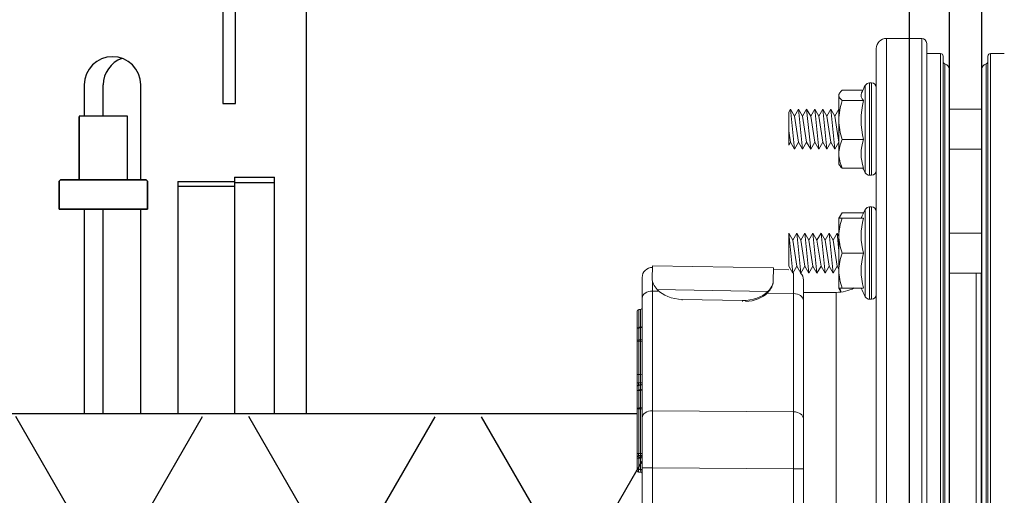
# Model space of a CAD drawing. Extents: x -169 to 2224, y 0 to 2796.
# Tile 440 of 530: x 1891.2 to 1897.3, y 929.26 to 932.2. Entities that reach past the tile are written whole.
import ezdxf

# ---------------------------------------------------------------- set-up
doc = ezdxf.new("R2010")
doc.units = 0
doc.header["$MEASUREMENT"] = 0
doc.header["$PDSIZE"] = 1
doc.layers.get('0').update_dxf_attribs({"color": 255, "linetype": 'CONTINUOUS'})
doc.layers.get('DEFPOINTS').update_dxf_attribs({"linetype": 'CONTINUOUS'})
for name, color, linetype in [('DIM', 3, 'CONTINUOUS'), ('FRP-2-HATCH', 1, 'CONTINUOUS'), ('FRP-CLAMSHELL-FITTING', 2, 'CONTINUOUS'), ('FRP-SUMP', 2, 'CONTINUOUS'), ('GALV-2-PIPE', 3, 'CONTINUOUS'), ('PEAGRAVEL-HATCH', 3, 'CONTINUOUS'), ('PROBE', 2, 'CONTINUOUS')]:
    doc.layers.add(name, color=color, linetype=linetype)
doc.styles.add('SIMPLEX', font='simplex')
doc.dimstyles.new('DIM64', dxfattribs={"dimscale": 64, "dimtxt": 0.09375, "dimasz": 0.09375, "dimexe": 0.0625, "dimexo": 0.0625, "dimgap": 0.046875, "dimtad": 1, "dimdec": 4, "dimzin": 3, "dimdsep": 46, "dimlunit": 4, "dimtxsty": 'SIMPLEX', "dimcen": 0, "dimclrd": 256, "dimclre": 256, "dimclrt": 256, "dimadec": 0, "dimazin": 0, "dimtfac": 1, "dimtdec": 4, "dimtmove": 0, "dimatfit": 3, "dimfxl": 1, "dimfrac": 2, "dimtolj": 1, "dimtzin": 0, "dimarcsym": 0})

# ---------------------------------------------------------------- blocks, each defined once
blk = doc.blocks.new('*D48')
at = {"layer": 'DEFPOINTS', "color": 0, "transparency": 16777216}
for p in [(2031.7725, 978.296), (1368.5472, 978.0147), (2031.7725, 700.5233)]:
    blk.add_point(p, dxfattribs=at)
at = {"layer": 'DIM', "lineweight": -2, "transparency": 16777216}
for p, q in [((2031.7725, 974.296), (2031.7725, 696.5233)), ((1368.5472, 974.0147), (1368.5472, 696.5233)), ((1374.5472, 700.5233), (2025.7725, 700.5233))]:
    blk.add_line(p, q, dxfattribs=at)
at = {"layer": 'DIM', "transparency": 16777216}
for points in [[(1374.5472, 701.5233), (1374.5472, 699.5233), (1368.5472, 700.5233)], [(2025.7725, 701.5233), (2025.7725, 699.5233), (2031.7725, 700.5233)]]:
    blk.add_solid(points, dxfattribs=at)
at = {"layer": 'DIM', "transparency": 16777216, "insert": (1700.1599, 708.0947), "char_height": 6, "attachment_point": 5, "style": 'SIMPLEX'}
blk.add_mtext('\\A1;55\'-3 1/4" (F.V. TANK SLAB)', dxfattribs=at)
blk = doc.blocks.new('A$C18AC51C3')
at = {"linetype": 'Continuous', "lineweight": 18}
for p, q in [((-0.421, -5.551), (-0.421, 0.824)), ((-0.2022, 0.824), (-0.421, 0.824)), ((-0.2022, -2.3635), (-0.2022, 0.824)), ((-0.4835, 0.7615), (-0.4835, -2.3635)), ((-0.171, 0.7927), (-0.171, -5.5198)), ((-0.0851, 0.7302), (-0.171, 0.7302)), ((-0.0851, -2.3635), (-0.0851, 0.7302)), ((-0.0695, -5.4416), (-0.0695, 0.7146)), ((0.2086, -2.3635), (0.2086, 0.7146)), ((0.2243, 0.7302), (0.2243, -5.4573)), ((0.3101, 0.7302), (0.2243, 0.7302)), ((-0.0583, -5.3931), (-0.0583, 0.6661)), ((-0.0304, -5.3557), (-0.0304, 0.6287)), ((0.1696, 0.6287), (0.1696, -5.3557)), ((0.1975, -2.3635), (0.1975, 0.6661)), ((-0.5669, 0.503), (-0.6961, 0.503)), ((-0.552, 0.2615), (-0.552, 0.5327)), ((-0.5264, 0.548), (-0.5264, -0.025)), ((-0.5125, 0.548), (-0.5264, 0.548)), ((-0.5125, 0.548), (-0.5125, 0.2615)), ((-0.711, 0.4856), (-0.7155, 0.478)), ((-0.7155, 0.4706), (-0.7155, 0.478)), ((-0.7155, 0.4706), (-0.7155, 0.3175)), ((-0.5628, 0.4383), (-0.6961, 0.4383)), ((-1.0265, 0.3662), (-1.0155, 0.3852)), ((-1.0155, 0.3852), (-0.9905, 0.3419)), ((-1.0155, 0.3852), (-0.9905, 0.1377)), ((-0.9905, 0.3419), (-0.9655, 0.3852)), ((-0.9655, 0.3852), (-0.9405, 0.3419)), ((-0.9655, 0.3852), (-0.9405, 0.1377)), ((-0.9405, 0.3419), (-0.9155, 0.3852)), ((-0.9155, 0.3852), (-0.8905, 0.3419)), ((-0.9155, 0.3852), (-0.8905, 0.1377)), ((-0.8905, 0.3419), (-0.8655, 0.3852)), ((-0.8655, 0.3852), (-0.8405, 0.3419)), ((-0.8655, 0.3852), (-0.8405, 0.1377)), ((-0.8405, 0.3419), (-0.8155, 0.3852)), ((-0.8155, 0.3852), (-0.7905, 0.3419)), ((-0.8155, 0.3852), (-0.7905, 0.1377)), ((-0.7905, 0.3419), (-0.7655, 0.3852)), ((-0.7655, 0.3852), (-0.7405, 0.3419)), ((-0.7655, 0.3852), (-0.7405, 0.1377)), ((-0.7405, 0.3419), (-0.7155, 0.3852)), ((-0.7155, 0.3852), (-0.7155, 0.3852)), ((-0.7155, 0.3852), (-0.7155, 0.3851)), ((0.1696, 0.3852), (-0.0304, 0.3852)), ((-1.0265, 0.3662), (-1.0265, 0.162)), ((-1.0265, 0.3662), (-1.0265, 0.162)), ((-0.9905, 0.3419), (-0.9655, 0.181)), ((-0.9405, 0.3419), (-0.9155, 0.181)), ((-0.8905, 0.3419), (-0.8655, 0.181)), ((-0.8405, 0.3419), (-0.8155, 0.181)), ((-0.7905, 0.3419), (-0.7655, 0.181)), ((-0.7405, 0.3419), (-0.7155, 0.181)), ((-0.7155, 0.3175), (-0.7155, 0.1084)), ((-1.0265, 0.2518), (-1.0155, 0.181)), ((-0.552, -0.0097), (-0.552, 0.2615)), ((-0.5125, 0.2615), (-0.5125, -0.025)), ((-0.5628, 0.1968), (-0.6961, 0.1968)), ((-1.0265, 0.162), (-1.0155, 0.181)), ((-1.0155, 0.181), (-0.9905, 0.1377)), ((-0.9905, 0.1377), (-0.9655, 0.181)), ((-0.9655, 0.181), (-0.9405, 0.1377)), ((-0.9405, 0.1377), (-0.9155, 0.181)), ((-0.9155, 0.181), (-0.8905, 0.1377)), ((-0.8905, 0.1377), (-0.8655, 0.181)), ((-0.8655, 0.181), (-0.8405, 0.1377)), ((-0.8405, 0.1377), (-0.8155, 0.181)), ((-0.8155, 0.181), (-0.7905, 0.1377)), ((-0.7905, 0.1377), (-0.7655, 0.181)), ((-0.7655, 0.181), (-0.7405, 0.1377)), ((-0.7405, 0.1377), (-0.7155, 0.181)), ((-0.7155, 0.181), (-0.7155, 0.181)), ((-0.0304, 0.1377), (0.1696, 0.1377)), ((-0.7155, 0.1084), (-0.7155, 0.045)), ((-0.7155, 0.045), (-0.711, 0.0373)), ((-0.5628, 0.02), (-0.6961, 0.02)), ((-0.5264, -0.025), (-0.5125, -0.025)), ((-0.552, -0.5074), (-0.552, -0.2361)), ((-0.5264, -0.2209), (-0.5264, -0.7939)), ((-0.5125, -0.2209), (-0.5264, -0.2209)), ((-0.5125, -0.2209), (-0.5125, -0.5074)), ((-0.6961, -0.2574), (-0.7155, -0.2909)), ((-0.7155, -0.2909), (-0.7155, -0.3991)), ((-0.5628, -0.2574), (-0.6961, -0.2574)), ((-0.5628, -0.2909), (-0.6961, -0.2909)), ((-1.0265, -0.3836), (-1.0265, -0.5878)), ((-1.0265, -0.3836), (-1.0015, -0.6311)), ((-1.0265, -0.3836), (-1.0015, -0.4269)), ((-1.0265, -0.3836), (-1.0265, -0.5878)), ((-1.0015, -0.4269), (-0.9765, -0.3836)), ((-1.0015, -0.4269), (-0.9765, -0.5878)), ((-0.9765, -0.3836), (-0.9515, -0.6311)), ((-0.9765, -0.3836), (-0.9515, -0.4269)), ((-0.9515, -0.4269), (-0.9265, -0.3836)), ((-0.9515, -0.4269), (-0.9265, -0.5878)), ((-0.9265, -0.3836), (-0.9015, -0.6311)), ((-0.9265, -0.3836), (-0.9015, -0.4269)), ((-0.9015, -0.4269), (-0.8765, -0.3836)), ((-0.9015, -0.4269), (-0.8765, -0.5878)), ((-0.8765, -0.3836), (-0.8515, -0.6311)), ((-0.8765, -0.3836), (-0.8515, -0.4269)), ((-0.8515, -0.4269), (-0.8265, -0.3836)), ((-0.8515, -0.4269), (-0.8265, -0.5878)), ((-0.8265, -0.3836), (-0.8015, -0.4269)), ((-0.8265, -0.3836), (-0.8015, -0.6311)), ((-0.8015, -0.4269), (-0.7765, -0.3836)), ((-0.8015, -0.4269), (-0.7765, -0.5878)), ((-0.7765, -0.3836), (-0.7515, -0.4269)), ((-0.7765, -0.3836), (-0.7515, -0.6311)), ((-0.7515, -0.4269), (-0.7265, -0.3836)), ((-0.7515, -0.4269), (-0.7265, -0.5878)), ((-0.7265, -0.3836), (-0.7155, -0.4027)), ((-0.7265, -0.3836), (-0.7155, -0.4926)), ((-0.7155, -0.3991), (-0.7155, -0.6156)), ((0.1696, -0.3836), (-0.0304, -0.3836)), ((-0.5628, -0.5074), (-0.6961, -0.5074)), ((-0.552, -0.7786), (-0.552, -0.5074)), ((-0.5125, -0.5074), (-0.5125, -0.7939)), ((-1.8731, -0.6665), (-1.8717, -0.5864)), ((-1.8717, -0.5864), (-1.1218, -0.5995)), ((-1.1232, -0.6796), (-1.1218, -0.5995)), ((-1.122, -0.6095), (-1.0265, -0.6112)), ((-1.0265, -0.5878), (-1.0015, -0.6311)), ((-1.0015, -0.6311), (-0.9765, -0.5878)), ((-0.9765, -0.5878), (-0.9515, -0.6311)), ((-0.9515, -0.6311), (-0.9265, -0.5878)), ((-0.9265, -0.5878), (-0.9015, -0.6311)), ((-0.9015, -0.6311), (-0.8765, -0.5878)), ((-0.8765, -0.5878), (-0.8515, -0.6311)), ((-0.8515, -0.6311), (-0.8265, -0.5878)), ((-0.8265, -0.5878), (-0.8015, -0.6311)), ((-0.8015, -0.6311), (-0.7765, -0.5878)), ((-0.7765, -0.5878), (-0.7515, -0.6311)), ((-0.7515, -0.6311), (-0.7265, -0.5878)), ((-0.7265, -0.5878), (-0.7155, -0.6069)), ((-1.9355, -0.787), (-1.9355, -0.6589)), ((-1.8732, -0.6726), (-1.8731, -0.6665)), ((-0.7155, -0.6156), (-0.7155, -0.7239)), ((-0.0304, -0.6311), (0.1696, -0.6311)), ((0.1364, -0.6311), (0.1364, -2.2397)), ((0.1676, -2.2399), (0.1676, -0.6312)), ((-1.1232, -0.6796), (-1.1233, -0.6868)), ((-0.9355, -0.6742), (-0.9355, -0.8023)), ((-0.7155, -0.7239), (-0.701, -0.7489)), ((-0.5628, -0.7239), (-0.6961, -0.7239)), ((-1.9355, -1.5293), (-1.9355, -0.787)), ((-1.8719, -0.7428), (-1.8719, -1.4851)), ((-1.8374, -0.7434), (-1.8719, -0.7428)), ((-1.8421, -0.7334), (-1.1566, -0.7454)), ((-0.9969, -0.7581), (-1.1596, -0.7553)), ((-0.9969, -1.4915), (-0.9969, -0.7581)), ((-0.7335, -0.751), (-0.9355, -0.751)), ((-0.7335, -0.751), (-0.7335, -2.2397)), ((-1.6878, -0.7944), (-1.6879, -0.8001)), ((-1.6878, -0.7944), (-1.3129, -0.801)), ((-1.313, -0.808), (-1.3129, -0.801)), ((-0.9355, -0.8023), (-0.9355, -1.5357)), ((-0.5264, -0.7939), (-0.5125, -0.7939)), ((-1.9571, -0.972), (-1.9576, -0.9684)), ((-1.9446, -0.9673), (-1.9451, -0.971)), ((-1.8719, -1.4851), (-0.9969, -1.4915)), ((-1.9355, -1.8386), (-1.9355, -1.5293)), ((-0.9355, -1.5357), (-0.9355, -1.845)), ((-1.9667, -1.6707), (-1.9667, -1.6707)), ((-1.9571, -1.7636), (-1.9571, -1.7652)), ((-1.9667, -1.7752), (-1.9667, -1.7736)), ((-1.9355, -1.8386), (-1.8719, -1.8386)), ((-1.9355, -2.8884), (-1.9355, -1.8386)), ((-1.8719, -1.8386), (-1.8719, -2.8884)), ((-0.9969, -1.845), (-1.8719, -1.8386)), ((-0.9969, -2.2398), (-0.9969, -1.845)), ((-0.9355, -1.845), (-0.9969, -1.845)), ((-0.9355, -1.845), (-0.9355, -2.2398))]:
    blk.add_line(p, q, dxfattribs=at)
for centre, radius, start, end in [((-0.421, 0.7615), 0.0625, 90, 180), ((-0.2022, 0.7927), 0.0312, 0, 90), ((-0.0851, 0.7146), 0.0156, 0, 90), ((0.2243, 0.7146), 0.0156, 90, 180), ((-0.0695, 0.6287), 0.0391, 0, 73.39845), ((0.2086, 0.6287), 0.0391, 106.60155, 180), ((-0.0472, 0.2615), 0.573, 151.74831, 156.97302), ((-0.5264, 0.519), 0.029, 90, 151.74831), ((-0.5125, 0.519), 0.029, 0, 90), ((-0.0472, 0.2615), 0.573, 204.92433, 208.25169), ((-0.5125, 0.004), 0.029, 270, 0), ((-0.5264, 0.004), 0.029, 208.25169, 270), ((-0.0472, -0.5074), 0.573, 151.74831, 157.8003), ((-0.5264, -0.2499), 0.029, 90, 151.74831), ((-0.5125, -0.2499), 0.029, 0, 90), ((-1.873, -0.6589), 0.0625, 89, 180), ((-0.998, -0.6742), 0.0625, 0, 43.56404), ((-0.0472, -0.5074), 0.573, 202.1997, 208.25169), ((-0.5264, -0.7649), 0.029, 208.25169, 270), ((-0.5125, -0.7649), 0.029, 270, 0), ((-1.9567, -0.9783), 0.01, 94.93824, 180), ((-1.9567, -1.8563), 0.01, 180, 267.49744)]:
    blk.add_arc(centre, radius, start, end, dxfattribs=at)
at = {"linetype": 'Continuous', "lineweight": 18, "extrusion": (0, 0, -1)}
for centre, radius, start, end in [((0.0538, 0.6811), 0.0156, 286.60155, 0), ((-0.193, 0.6811), 0.0156, 180, 253.39845), ((0.7335, -0.501), 0.25, 243.04646, 270)]:
    blk.add_arc(centre, radius, start, end, dxfattribs=at)
at = {"linetype": 'Continuous', "lineweight": 18, "extrusion": (-6.12303e-17, 2.64055e-05, -1)}
blk.add_arc((1.9567, -1.7736, -0.0001), 0.01, 0.00115, 87.99023, dxfattribs=at)
at = {"linetype": 'Continuous', "lineweight": 18, "extrusion": (6.12303e-17, -2.92665e-05, 1)}
blk.add_arc((-1.9455, -1.7532, 0.0001), 0.01, 272.01259, 0, dxfattribs=at)
at = {"linetype": 'Continuous', "lineweight": 18}
for centre, major_axis, ratio, start_param, end_param in [((-0.0472, 0.3175), (-0.5305, 0), 0.965926, 6.04534, 6.52103), ((-0.0472, 0.4706), (-0.5305, 0), 0.258819, 6.173619, 6.52103), ((-0.0472, 0.1084), (0.5305, 0), 0.707107, 2.903748, 3.379438), ((-0.0472, -0.3991), (-0.5305, 0), 0.866025, 6.04534, 6.52103), ((-0.0472, -0.6156), (0.5305, 0), 0.866025, 2.903748, 3.379438), ((-0.998, -1.1118), (-0.0011, -0.5001), 0.000903, 2.356307, 2.861994), ((-1.873, -1.0965), (-0.0011, -0.5001), 0.000903, 2.356307, 2.531961), ((-1.873, -0.787), (0.0625, 0), 0.707107, 1.553343, 3.141593), ((-1.6855, -0.6619), (-0.1875, 0.0033), 0.707107, 0.594693, 1.570796), ((-1.3105, -0.6684), (-0.1875, 0.0033), 0.707107, 1.570796, 2.546899), ((-1.3107, -0.6755), (0.1875, -0.0033), 0.707107, 4.809815, 5.688492), ((-0.998, -0.8023), (-0.0625, 0), 0.707107, 3.141593, 4.694936), ((-1.9455, -0.847), (0.01, 0), 1, 4.747465, 6.283129), ((-1.9567, -0.8674), (-0.01, 0), 1, 4.747426, 6.282925), ((-1.9567, -0.9783), (-0.01, 0), 0.632763, 4.747296, 6.283185), ((-1.9455, -0.9647), (0.01, 0), 0.632763, 4.747296, 6.283185), ((-1.9455, -0.9573), (0.01, 0), 1, 4.798511, 6.283115), ((-1.9567, -1.0517), (-0.01, 0), 0.632763, 4.747296, 6.283185), ((-1.9567, -1.0517), (-0.01, 0), 0.177202, 0, 1.53589), ((-1.9567, -1.0517), (0.0001, -0.01), 0.037191, 4.027374, 4.890072), ((-1.9455, -1.039), (0.01, 0), 0.632763, 4.747296, 6.283185), ((-1.9455, -1.0551), (0.01, 0), 0.177202, 0, 1.53589), ((-1.9567, -1.259), (-0.01, 0), 0.177202, 0, 1.53589), ((-1.9567, -1.2593), (-0.01, 0), 0.16301, 0, 1.53589), ((-1.9455, -1.2627), (-0.00006, -0.01), 0.034392, 1.73465, 1.749037), ((-1.9455, -1.2627), (0.01, 0), 0.177202, 0, 1.53589), ((-1.9455, -1.2627), (0.01, 0), 0.163016, 0, 1.53589), ((-1.9567, -1.3093), (-0.01, 0), 0.276972, 0, 1.535889), ((-1.9567, -1.3348), (-0.01, 0), 0.999329, 4.7473, 6.283185), ((-1.9567, -1.3372), (0.01, 0), 0.994441, 1.605703, 3.141593), ((-1.9567, -1.3372), (0.01, 0), 0.992859, 1.605703, 3.141593), ((-1.9567, -1.3372), (0.00035, -0.00999), 0.003919, 3.247024, 3.261102), ((-1.9455, -1.3144), (0.00033, -0.00999), 0.045796, 0.036753, 1.848572), ((-1.9455, -1.3144), (0.01, 0), 0.275698, 0, 1.535889), ((-1.9455, -1.3144), (0.01, 0), 0.999325, 4.747301, 6.283185), ((-1.9455, -1.3169), (0.01, 0), 0.994431, 4.747296, 6.283185), ((-1.9455, -1.3169), (-0.01, 0), 0.992859, 1.605703, 3.141593), ((-1.9567, -1.3657), (0.01, 0), 0.992859, 1.605703, 3.141593), ((-1.9567, -1.3657), (0.01, 0), 0.632763, 1.605703, 3.141593), ((-1.9567, -1.3657), (0.00033, -0.00999), 0.018124, 3.261121, 4.026728), ((-1.9455, -1.3455), (-0.01, 0), 0.992859, 1.605703, 3.141593), ((-1.9455, -1.3527), (-0.01, 0), 0.632763, 1.605703, 3.141593), ((-1.9455, -1.4602), (-0.01, 0), 0.632763, 1.605703, 3.141593), ((-1.9567, -1.473), (0.01, 0), 0.632763, 1.605703, 3.141593), ((-1.9567, -1.473), (0.01, 0), 0.07891, 3.141593, 4.677482), ((-1.9567, -1.473), (0.00011, -0.01), 0.035894, 4.027316, 4.790935), ((-1.9455, -1.4744), (-0.01, 0), 0.07891, 3.141593, 4.677482), ((-1.873, -1.5293), (0.0625, 0), 0.707107, 1.553343, 3.141593), ((-1.873, -1.8387), (-0.0005, -0.5), 0.002181, 1.570909, 2.356181), ((-0.998, -1.5357), (-0.0625, 0), 0.707107, 3.141593, 4.694936), ((-0.998, -1.845), (-0.0005, -0.5), 0.002181, 1.570909, 2.356181), ((-1.9567, -1.7472), (0.01, 0), 0.326854, 3.141593, 4.677478), ((-1.9455, -1.7533), (-0.01, 0), 0.324564, 3.141593, 4.677478), ((-1.9455, -1.7533), (0.00036, -0.00999), 0.04909, 0.00063, 1.899602), ((-1.9455, -1.765), (-0.01, 0), 0.998839, 1.605703, 3.141593), ((-1.9567, -1.7853), (0.01, 0), 0.998839, 1.605703, 3.141593), ((-1.9567, -1.7853), (0.01, 0), 0.632763, 1.605703, 3.141593), ((-1.9567, -1.7853), (0.00034, -0.00999), 0.017194, 3.189753, 4.026708), ((-1.9455, -1.7723), (-0.01, 0), 0.632763, 1.605703, 3.141593), ((-1.9567, -1.8563), (0.01, 0), 0.632763, 1.605703, 3.141593), ((-1.9567, -1.8563), (-0.00044, -0.00999), 0.080473, 4.030513, 6.283646), ((-1.9455, -1.8442), (-0.01, 0), 0.632763, 1.605703, 3.141593), ((-1.9455, -1.8769), (-0.01, 0), 1, 3.142667, 4.6687)]:
    blk.add_ellipse(centre, major_axis=major_axis, ratio=ratio, start_param=start_param, end_param=end_param, dxfattribs=at)
for points, degree in [([(-0.6961, 0.503), (-0.7079, 0.4924), (-0.7155, 0.4816), (-0.7155, 0.4706)], 3), ([(-0.7155, 0.4706), (-0.7155, 0.4596), (-0.7079, 0.4488), (-0.6961, 0.4383)], 3), ([(-0.6961, 0.4383), (-0.7079, 0.3987), (-0.7155, 0.3587), (-0.7155, 0.3175)], 3), ([(-0.7155, 0.3175), (-0.7155, 0.2765), (-0.7079, 0.2362), (-0.6961, 0.1968)], 3), ([(-0.6961, 0.1968), (-0.7078, 0.1682), (-0.7155, 0.1383), (-0.7155, 0.1084)], 3), ([(-0.7155, 0.1084), (-0.7155, 0.0785), (-0.7079, 0.0488), (-0.6961, 0.02)], 3), ([(-0.6961, 0.02), (-0.7025, 0.0257), (-0.7077, 0.0315), (-0.711, 0.0374)], 3), ([(-0.6961, -0.2909), (-0.7079, -0.3263), (-0.7155, -0.3622), (-0.7155, -0.3991)], 3), ([(-0.7155, -0.2909), (-0.7155, -0.2909), (-0.7078, -0.2909), (-0.6961, -0.2909)], 3), ([(-0.6961, -0.2574), (-0.7025, -0.2684), (-0.7077, -0.2796), (-0.711, -0.2909)], 3), ([(-0.7155, -0.3991), (-0.7155, -0.4359), (-0.7079, -0.472), (-0.6961, -0.5074)], 3), ([(-0.6961, -0.5074), (-0.7079, -0.5428), (-0.7155, -0.5787), (-0.7155, -0.6156)], 3), ([(-1.8731, -0.6665), (-1.8735, -0.6869), (-1.8628, -0.7109), (-1.8421, -0.7334)], 3), ([(-0.7155, -0.6156), (-0.7155, -0.6524), (-0.7079, -0.6885), (-0.6961, -0.7239)], 3), ([(-1.1233, -0.6868), (-1.1237, -0.7071), (-1.1351, -0.7307), (-1.1567, -0.7524)], 3), ([(-1.1566, -0.7454), (-1.135, -0.7236), (-1.1236, -0.7), (-1.1232, -0.6796)], 3), ([(-0.6961, -0.7239), (-0.7078, -0.7239), (-0.7155, -0.7239), (-0.7155, -0.7239)], 3), ([(-0.711, -0.7239), (-0.7085, -0.7322), (-0.705, -0.7405), (-0.7008, -0.7488)], 3), ([(-1.945, -0.8572), (-1.951, -0.8574), (-1.9571, -0.8576)], 2), ([(-1.9446, -0.9673), (-1.9576, -0.9684)], 1), ([(-1.9451, -0.971), (-1.9491, -0.9713), (-1.9531, -0.9717), (-1.9571, -0.972)], 3), ([(-1.9571, -0.972), (-1.9571, -0.9965), (-1.9571, -1.0209), (-1.9571, -1.0454)], 3), ([(-1.9451, -1.0453), (-1.9451, -1.0205), (-1.9451, -0.9957), (-1.9451, -0.971)], 3), ([(-1.9571, -1.0454), (-1.9531, -1.0454), (-1.9491, -1.0453), (-1.9451, -1.0453)], 3), ([(-1.9451, -1.0534), (-1.9491, -1.0534), (-1.9531, -1.0535), (-1.9571, -1.0535)], 3), ([(-1.9571, -1.0535), (-1.9571, -1.1226), (-1.9571, -1.1917), (-1.9571, -1.2608)], 3), ([(-1.9451, -1.2609), (-1.9451, -1.1917), (-1.9451, -1.1225), (-1.9451, -1.0534)], 3), ([(-1.9667, -1.259), (-1.9667, -1.2591), (-1.9667, -1.2592), (-1.9667, -1.2593)], 3), ([(-1.9571, -1.261), (-1.9571, -1.2609), (-1.9571, -1.2609), (-1.9571, -1.2608)], 3), ([(-1.9451, -1.261), (-1.9491, -1.261), (-1.9531, -1.261), (-1.9571, -1.261)], 3), ([(-1.9571, -1.3272), (-1.9531, -1.3271), (-1.9491, -1.327), (-1.9451, -1.3268)], 3), ([(-1.9571, -1.3273), (-1.9571, -1.3368), (-1.9571, -1.3463), (-1.9571, -1.3558)], 3), ([(-1.9451, -1.3268), (-1.9451, -1.3268), (-1.9451, -1.3268), (-1.9451, -1.3268)], 3), ([(-1.9451, -1.3554), (-1.9451, -1.3459), (-1.9451, -1.3364), (-1.9451, -1.3268)], 3), ([(-1.9571, -1.3558), (-1.9531, -1.3557), (-1.9491, -1.3555), (-1.9451, -1.3554)], 3), ([(-1.9451, -1.359), (-1.9491, -1.3591), (-1.9531, -1.3592), (-1.9571, -1.3594)], 3), ([(-1.9571, -1.3594), (-1.9571, -1.3951), (-1.9571, -1.4309), (-1.9571, -1.4666)], 3), ([(-1.9451, -1.4665), (-1.9451, -1.4307), (-1.9451, -1.3948), (-1.9451, -1.359)], 3), ([(-1.9571, -1.4666), (-1.9531, -1.4666), (-1.9491, -1.4665), (-1.9451, -1.4665)], 3), ([(-1.9451, -1.4736), (-1.9491, -1.4737), (-1.9531, -1.4737), (-1.9571, -1.4737)], 3), ([(-1.945, -1.7632), (-1.9571, -1.7636)], 1), ([(-1.9571, -1.7754), (-1.9531, -1.7752), (-1.9491, -1.7751), (-1.9451, -1.775)], 3), ([(-1.9451, -1.7786), (-1.9491, -1.7787), (-1.9531, -1.7789), (-1.9571, -1.779)], 3), ([(-1.9571, -1.779), (-1.9571, -1.8027), (-1.9571, -1.8264), (-1.9571, -1.85)], 3), ([(-1.9451, -1.8505), (-1.9451, -1.8266), (-1.9451, -1.8026), (-1.9451, -1.7786)], 3), ([(-1.9572, -1.8663), (-1.945, -1.8669)], 1), ([(-1.9571, -1.85), (-1.9531, -1.8502), (-1.9491, -1.8504), (-1.9451, -1.8505)], 3)]:
    blk.add_open_spline(points, degree=degree, dxfattribs=at)
for points, knots in [([(-1.9667, -0.9785), (-1.9667, -0.9773), (-1.9667, -0.9759), (-1.9667, -0.9683), (-1.9667, -0.9611), (-1.9667, -0.9396), (-1.9667, -0.9342), (-1.9667, -0.9207), (-1.9667, -0.9147), (-1.9667, -0.9015), (-1.9667, -0.896), (-1.9667, -0.8733), (-1.9667, -0.8708), (-1.9667, -0.8674), (-1.9667, -0.8672), (-1.9667, -0.8674)], [0, 0, 0, 0, 0.04425, 0.04425, 0.224651, 0.224651, 0.269751, 0.269751, 0.314852, 0.314852, 0.405052, 0.405052, 0.765855, 0.765855, 1, 1, 1, 1]), ([(-1.9571, -0.8574), (-1.9571, -0.8576), (-1.9571, -0.8581), (-1.9571, -0.8618), (-1.9571, -0.8646), (-1.9571, -0.892), (-1.9571, -0.8987), (-1.9571, -0.9204), (-1.957, -0.9368), (-1.9571, -0.9568), (-1.9571, -0.9638), (-1.9571, -0.9691)], [0, 0, 0, 0, 0.194368, 0.194368, 0.655305, 0.655305, 0.77054, 0.77054, 0.885774, 0.885774, 1, 1, 1, 1]), ([(-1.9451, -0.9687), (-1.9451, -0.9635), (-1.9451, -0.9569), (-1.9451, -0.9379), (-1.9451, -0.9216), (-1.9451, -0.8991), (-1.9451, -0.8923), (-1.9451, -0.8643), (-1.9451, -0.8615), (-1.9451, -0.8577), (-1.9451, -0.8572), (-1.9451, -0.857)], [0, 0, 0, 0, 0.107607, 0.107607, 0.223488, 0.223488, 0.339369, 0.339369, 0.802893, 0.802893, 1, 1, 1, 1]), ([(-1.9667, -1.0517), (-1.9667, -1.0466), (-1.9667, -1.0414), (-1.9667, -1.0169), (-1.9667, -0.9976), (-1.9667, -0.9783)], [0, 0, 0, 0, 0.21105, 0.21105, 1, 1, 1, 1]), ([(-1.9667, -1.259), (-1.9667, -1.2525), (-1.9667, -1.2459), (-1.9667, -1.2131), (-1.9667, -1.1869), (-1.9667, -1.1243), (-1.9667, -1.088), (-1.9667, -1.0517)], [0, 0, 0, 0, 0.094942, 0.094942, 0.474708, 0.474708, 1, 1, 1, 1]), ([(-1.9451, -1.0453), (-1.9451, -1.0461), (-1.9451, -1.0471), (-1.9451, -1.0493), (-1.9451, -1.0504), (-1.9451, -1.0521), (-1.9451, -1.0528), (-1.9451, -1.0534)], [0, 0, 0, 0, 0.391385, 0.391385, 0.782721, 0.782721, 1, 1, 1, 1]), ([(-1.9667, -1.3093), (-1.9667, -1.3046), (-1.9667, -1.2999), (-1.9667, -1.2853), (-1.9667, -1.2753), (-1.9667, -1.2633), (-1.9667, -1.2613), (-1.9667, -1.2593)], [0, 0, 0, 0, 0.283646, 0.283646, 0.882587, 0.882587, 1, 1, 1, 1]), ([(-1.9571, -1.2608), (-1.9551, -1.2608), (-1.9531, -1.2608), (-1.9491, -1.2609), (-1.9471, -1.2609), (-1.9451, -1.2609)], [0, 0, 0, 0, 0.499998, 0.499998, 1, 1, 1, 1]), ([(-1.9571, -1.261), (-1.9571, -1.263), (-1.9571, -1.265), (-1.9571, -1.2773), (-1.9571, -1.2875), (-1.9571, -1.3025), (-1.9571, -1.3073), (-1.9571, -1.312)], [0, 0, 0, 0, 0.117112, 0.117112, 0.715711, 0.715711, 1, 1, 1, 1]), ([(-1.9451, -1.3117), (-1.9451, -1.307), (-1.9451, -1.3024), (-1.9451, -1.2916), (-1.9451, -1.2855), (-1.9451, -1.2733), (-1.9451, -1.2671), (-1.9451, -1.261)], [0, 0, 0, 0, 0.278736, 0.278736, 0.641399, 0.641399, 1, 1, 1, 1]), ([(-1.9667, -1.3093), (-1.9667, -1.3101), (-1.9667, -1.3109), (-1.9667, -1.314), (-1.9667, -1.3163), (-1.9667, -1.3207), (-1.9667, -1.3228), (-1.9667, -1.3267), (-1.9667, -1.3285), (-1.9667, -1.3314), (-1.9667, -1.3326), (-1.9667, -1.3342), (-1.9667, -1.3347), (-1.9667, -1.3348)], [0, 0, 0, 0, 0.070121, 0.070121, 0.255979, 0.255979, 0.441784, 0.441784, 0.62773, 0.62773, 0.813872, 0.813872, 1, 1, 1, 1]), ([(-1.9667, -1.3372), (-1.9667, -1.3371), (-1.9667, -1.3371), (-1.9667, -1.3367), (-1.9667, -1.3366), (-1.9667, -1.3361), (-1.9667, -1.3358), (-1.9667, -1.3352), (-1.9667, -1.335), (-1.9667, -1.3348)], [0, 0, 0, 0, 0.042365, 0.042365, 0.238272, 0.238272, 0.630071, 0.630071, 1, 1, 1, 1]), ([(-1.9667, -1.3657), (-1.9667, -1.3649), (-1.9667, -1.3641), (-1.9667, -1.3601), (-1.9667, -1.357), (-1.9667, -1.3482), (-1.9667, -1.3427), (-1.9667, -1.3372)], [0, 0, 0, 0, 0.083653, 0.083653, 0.418264, 0.418264, 1, 1, 1, 1]), ([(-1.9571, -1.3248), (-1.9571, -1.3248), (-1.9572, -1.3245), (-1.9572, -1.3237), (-1.9573, -1.3231), (-1.9573, -1.3217), (-1.9573, -1.3208), (-1.9573, -1.3188), (-1.9573, -1.3178), (-1.9572, -1.3156), (-1.9572, -1.3144), (-1.9571, -1.3129), (-1.9571, -1.3125), (-1.9571, -1.312)], [0, 0, 0, 0, 0.186324, 0.186324, 0.372401, 0.372401, 0.558153, 0.558153, 0.743825, 0.743825, 0.92977, 0.92977, 1, 1, 1, 1]), ([(-1.9571, -1.312), (-1.9553, -1.312), (-1.9535, -1.3119), (-1.9495, -1.3118), (-1.9473, -1.3117), (-1.9451, -1.3117)], [0, 0, 0, 0, 0.449977, 0.449977, 1, 1, 1, 1]), ([(-1.9451, -1.3244), (-1.9473, -1.3245), (-1.9495, -1.3246), (-1.9535, -1.3247), (-1.9553, -1.3247), (-1.9571, -1.3248)], [0, 0, 0, 0, 0.550019, 0.550019, 1, 1, 1, 1]), ([(-1.9571, -1.3248), (-1.9571, -1.325), (-1.9571, -1.3253), (-1.9571, -1.3258), (-1.9571, -1.3261), (-1.9571, -1.3266), (-1.9571, -1.3268), (-1.9571, -1.3271), (-1.9571, -1.3272), (-1.9571, -1.3272)], [0, 0, 0, 0, 0.36584, 0.36584, 0.754597, 0.754597, 0.952736, 0.952736, 1, 1, 1, 1]), ([(-1.9451, -1.3268), (-1.9471, -1.3269), (-1.9491, -1.327), (-1.9531, -1.3271), (-1.9551, -1.3272), (-1.9571, -1.3273)], [0, 0, 0, 0, 0.499999, 0.499999, 1, 1, 1, 1]), ([(-1.9451, -1.3268), (-1.9451, -1.3267), (-1.9451, -1.3267), (-1.9451, -1.3264), (-1.9451, -1.3262), (-1.9451, -1.3257), (-1.9451, -1.3254), (-1.9451, -1.3249), (-1.9451, -1.3246), (-1.9451, -1.3244)], [0, 0, 0, 0, 0.047731, 0.047731, 0.238003, 0.238003, 0.625868, 0.625868, 1, 1, 1, 1]), ([(-1.9667, -1.473), (-1.9667, -1.4678), (-1.9667, -1.4626), (-1.9667, -1.4368), (-1.9667, -1.4162), (-1.9667, -1.3943), (-1.9667, -1.393), (-1.9667, -1.3831), (-1.9667, -1.3744), (-1.9667, -1.3657)], [0, 0, 0, 0, 0.144393, 0.144393, 0.721964, 0.721964, 0.757192, 0.757192, 1, 1, 1, 1]), ([(-1.9451, -1.3554), (-1.9451, -1.3555), (-1.9451, -1.3559), (-1.9451, -1.3571), (-1.9451, -1.3578), (-1.9451, -1.3588), (-1.9451, -1.3589), (-1.9451, -1.359)], [0, 0, 0, 0, 0.500977, 0.500977, 0.940971, 0.940971, 1, 1, 1, 1]), ([(-1.9667, -1.7472), (-1.9667, -1.7421), (-1.9667, -1.737), (-1.9667, -1.7066), (-1.9667, -1.6804), (-1.9667, -1.6023), (-1.9667, -1.5502), (-1.9667, -1.4897), (-1.9667, -1.4813), (-1.9667, -1.473)], [0, 0, 0, 0, 0.05786, 0.05786, 0.342463, 0.342463, 0.908849, 0.908849, 1, 1, 1, 1]), ([(-1.9571, -1.4737), (-1.9571, -1.4804), (-1.9571, -1.487), (-1.9571, -1.5203), (-1.9571, -1.5469), (-1.9571, -1.6007), (-1.9571, -1.628), (-1.9571, -1.6819), (-1.9571, -1.7087), (-1.9571, -1.7398), (-1.9571, -1.7452), (-1.9571, -1.7504)], [0, 0, 0, 0, 0.071632, 0.071632, 0.358159, 0.358159, 0.651976, 0.651976, 0.94037, 0.94037, 1, 1, 1, 1]), ([(-1.9451, -1.4665), (-1.9451, -1.4666), (-1.9451, -1.4667), (-1.9451, -1.4677), (-1.9451, -1.4688), (-1.9451, -1.4709), (-1.9451, -1.472), (-1.9451, -1.4733), (-1.9451, -1.4735), (-1.9451, -1.4736)], [0, 0, 0, 0, 0.056596, 0.056596, 0.498579, 0.498579, 0.940764, 0.940764, 1, 1, 1, 1]), ([(-1.9451, -1.75), (-1.9451, -1.7435), (-1.9451, -1.737), (-1.9451, -1.7055), (-1.9451, -1.6799), (-1.9451, -1.6092), (-1.9451, -1.5639), (-1.9451, -1.5037), (-1.9451, -1.4886), (-1.9451, -1.4736)], [0, 0, 0, 0, 0.073572, 0.073572, 0.349832, 0.349832, 0.83788, 0.83788, 1, 1, 1, 1]), ([(-1.9667, -1.7472), (-1.9667, -1.7486), (-1.9667, -1.7502), (-1.9667, -1.7539), (-1.9667, -1.7562), (-1.9667, -1.7606), (-1.9667, -1.7627), (-1.9667, -1.7664), (-1.9667, -1.7681), (-1.9667, -1.7709), (-1.9667, -1.772), (-1.9667, -1.773), (-1.9667, -1.7733), (-1.9667, -1.7734)], [0, 0, 0, 0, 0.133332, 0.133332, 0.32593, 0.32593, 0.518502, 0.518502, 0.711274, 0.711274, 0.904291, 0.904291, 1, 1, 1, 1]), ([(-1.9571, -1.7652), (-1.9582, -1.7652), (-1.9593, -1.7654), (-1.9614, -1.7663), (-1.9624, -1.7669), (-1.9641, -1.7683), (-1.9648, -1.7692), (-1.9659, -1.7711), (-1.9663, -1.7722), (-1.9666, -1.7735), (-1.9666, -1.7738), (-1.9667, -1.7744), (-1.9667, -1.7748), (-1.9667, -1.7752)], [0, 0, 0, 0, 0.219673, 0.219673, 0.439346, 0.439346, 0.65902, 0.65902, 0.878699, 0.878699, 0.923469, 0.923469, 1, 1, 1, 1]), ([(-1.9571, -1.7636), (-1.9572, -1.7635), (-1.9572, -1.7634), (-1.9572, -1.7628), (-1.9573, -1.7623), (-1.9573, -1.7609), (-1.9573, -1.7601), (-1.9573, -1.7582), (-1.9573, -1.7571), (-1.9573, -1.755), (-1.9572, -1.7538), (-1.9571, -1.7519), (-1.9571, -1.7512), (-1.9571, -1.7504)], [0, 0, 0, 0, 0.098298, 0.098298, 0.290758, 0.290758, 0.48279, 0.48279, 0.674658, 0.674658, 0.866791, 0.866791, 1, 1, 1, 1]), ([(-1.9571, -1.7504), (-1.9553, -1.7504), (-1.9536, -1.7503), (-1.9496, -1.7502), (-1.9474, -1.7501), (-1.9451, -1.75)], [0, 0, 0, 0, 0.431757, 0.431757, 1, 1, 1, 1]), ([(-1.9571, -1.7652), (-1.9551, -1.7651), (-1.9531, -1.765), (-1.9491, -1.7649), (-1.9471, -1.7648), (-1.9451, -1.7648)], [0, 0, 0, 0, 0.5, 0.5, 1, 1, 1, 1]), ([(-1.9571, -1.7652), (-1.9571, -1.7652), (-1.9571, -1.7652), (-1.9571, -1.7686), (-1.9571, -1.772), (-1.9571, -1.7754)], [0, 0, 0, 0, 0.000021, 0.000021, 1, 1, 1, 1]), ([(-1.9355, -1.7548), (-1.9355, -1.7552), (-1.9355, -1.7556), (-1.9356, -1.7562), (-1.9356, -1.7564), (-1.9358, -1.7577), (-1.9362, -1.7588), (-1.9374, -1.7607), (-1.9381, -1.7616), (-1.9398, -1.7631), (-1.9408, -1.7637), (-1.9429, -1.7645), (-1.944, -1.7647), (-1.9451, -1.7648)], [0, 0, 0, 0, 0.076702, 0.076702, 0.121303, 0.121303, 0.340981, 0.340981, 0.560655, 0.560655, 0.780327, 0.780327, 1, 1, 1, 1]), ([(-1.9451, -1.7648), (-1.9451, -1.7641), (-1.9451, -1.7636), (-1.9451, -1.7632), (-1.9451, -1.7632), (-1.9451, -1.7632), (-1.9451, -1.7632), (-1.9451, -1.7633)], [0, 0, 0, 0, 0.591949, 0.591949, 0.923405, 0.923405, 1, 1, 1, 1]), ([(-1.9451, -1.775), (-1.9451, -1.7716), (-1.9451, -1.7682), (-1.9451, -1.7648), (-1.9451, -1.7648), (-1.9451, -1.7648)], [0, 0, 0, 0, 0.999991, 0.999991, 1, 1, 1, 1]), ([(-1.9667, -1.7853), (-1.9667, -1.785), (-1.9667, -1.7847), (-1.9667, -1.7831), (-1.9667, -1.7818), (-1.9667, -1.7787), (-1.9667, -1.7769), (-1.9667, -1.7752)], [0, 0, 0, 0, 0.094572, 0.094572, 0.472862, 0.472862, 1, 1, 1, 1]), ([(-1.9667, -1.8563), (-1.9667, -1.8512), (-1.9667, -1.846), (-1.9667, -1.8224), (-1.9667, -1.8038), (-1.9667, -1.7853)], [0, 0, 0, 0, 0.218115, 0.218115, 1, 1, 1, 1]), ([(-1.9451, -1.775), (-1.9451, -1.775), (-1.9451, -1.7753), (-1.9451, -1.7761), (-1.9451, -1.7767), (-1.9451, -1.7778), (-1.9451, -1.7782), (-1.9451, -1.7786)], [0, 0, 0, 0, 0.403416, 0.403416, 0.80679, 0.80679, 1, 1, 1, 1]), ([(-1.9451, -1.8505), (-1.945, -1.8514), (-1.9449, -1.8524), (-1.9448, -1.8545), (-1.9447, -1.8557), (-1.9446, -1.8579), (-1.9446, -1.8591), (-1.9445, -1.8612), (-1.9445, -1.8622), (-1.9446, -1.864), (-1.9446, -1.8647), (-1.9447, -1.8659), (-1.9448, -1.8664), (-1.9449, -1.8668), (-1.945, -1.8669), (-1.945, -1.8669)], [0, 0, 0, 0, 0.150912, 0.150912, 0.301258, 0.301258, 0.450642, 0.450642, 0.599291, 0.599291, 0.747918, 0.747918, 0.89724, 0.89724, 1, 1, 1, 1])]:
    blk.add_open_spline(points, degree=3, knots=knots, dxfattribs=at)

msp = doc.modelspace()

# ---------------------------------------------------------------- hatches: boundary and pattern name
at = {"layer": 'FRP-2-HATCH', "linetype": 'Continuous'}
h = msp.add_hatch(dxfattribs=at)
h.set_pattern_fill('NET3', color=256, scale=10, angle=180, style=0)
h.set_pattern_definition([(180, (1853.5014, 3814.991), (-2e-16, -1.25), []), (240, (1853.5014, 3814.991), (1.08253175, -0.625), []), (300, (1853.5014, 3814.991), (1.08253175, 0.625), [])])
h.paths.add_polyline_path([(1895.05692, 927.74096), (1895.05692, 929.74096), (1878.62245, 929.75331), (1878.62245, 927.75331)])
at = {"layer": 'PEAGRAVEL-HATCH'}
h = msp.add_hatch(dxfattribs=at)
h.set_pattern_fill('AR-SAND', color=256, scale=7.5, style=0)
h.set_pattern_definition([(37.5, (1377.29, 921.773), (-0.47245, 14.45118), [0, -11.4, 0, -12.75, 0, -12.1875]), (7.5, (1377.29, 921.773), (13.2733, 21.1661), [0, -6.15, 0, -10.275, 0, -3.9375]), (327.5, (1368.066, 921.773), (23.35606, 0.04244), [0, -3.75, 0, -13.5, 0, -17.625]), (317.5, (1368.066, 921.773), (22.54595, 6.5826), [0, -1.875, 0, -8.85, 0, -10.125])])
h.paths.add_polyline_path([(1866.9533, 945.77096), (1941.15711, 946.07721), (1929.86671, 921.77328), (1866.9533, 921.77328)])

# ---------------------------------------------------------------- linework, layer by layer
at = {"layer": 'FRP-CLAMSHELL-FITTING', "color": 7}
for p, q in [((1891.86542, 931.60543), (1891.56574, 931.60543)), ((1891.86568, 931.21054), (1891.86542, 931.60535)), ((1891.86568, 931.21054), (1891.86542, 931.60535))]:
    msp.add_line(p, q, dxfattribs=at)
for points in [[(1891.56574, 931.60464), (1891.56574, 931.21054)], [(1891.98879, 931.20289), (1891.98121, 931.21058), (1891.98879, 931.20289), (1891.98879, 931.02966), (1891.44252, 931.02966), (1891.44252, 931.20296), (1891.45021, 931.21054), (1891.98125, 931.21054), (1891.45021, 931.21054), (1891.44252, 931.20296), (1891.44252, 931.02966), (1891.98879, 931.02966)]]:
    msp.add_lwpolyline(points, close=True, dxfattribs=at)
at = {"layer": 'FRP-SUMP'}
msp.add_lwpolyline([(1896.71198, 920.02324), (1896.71198, 922.77324, -0.2216709), (1896.96198, 923.30944), (1896.96198, 941.73473, -0.2216709), (1896.71198, 942.27093), (1896.71198, 944.02093), (1896.46198, 944.02093), (1896.31198, 944.02093), (1896.31198, 944.52093), (1895.56198, 945.77093), (1895.32545, 945.77093), (1896.06198, 944.45569), (1896.06198, 944.05734, 0.4142136), (1896.31198, 943.80734), (1896.46198, 943.80734), (1896.46198, 942.27093, 0.1877632), (1896.71198, 941.62866), (1896.71198, 923.41551, 0.1877632), (1896.46198, 922.77324), (1896.46198, 920.02324), (1896.71198, 920.02324)], format="xyb", close=True, dxfattribs=at)
msp.add_lwpolyline([(1897.16198, 941.83791), (1897.16198, 923.20626, 0.2679492), (1896.91198, 922.77324), (1896.91198, 920.02324), (1897.16198, 920.02324), (1897.16198, 922.77324, -0.4142136), (1897.41198, 923.02324), (1897.41198, 942.02093)], format="xyb", dxfattribs=at)
at = {"layer": 'GALV-2-PIPE'}
msp.add_line((1895.02567, 929.76091), (1878.62245, 929.76091), dxfattribs=at)
at = {"layer": 'PROBE', "color": 7}
for p, q in [((1891.71494, 931.60543), (1891.71494, 931.79993)), ((1892.17721, 931.2019), (1892.52983, 931.2019)), ((1892.17721, 931.2019), (1892.17721, 929.76091)), ((1892.17721, 931.17273), (1892.52983, 931.17273)), ((1892.52983, 931.22879), (1892.52983, 929.76091)), ((1892.52983, 931.22879), (1892.77775, 931.22879)), ((1892.52983, 931.1941), (1892.77775, 931.1941)), ((1892.77775, 929.76091), (1892.77775, 931.22879)), ((1891.71494, 929.76091), (1891.71494, 931.02966))]:
    msp.add_line(p, q, dxfattribs=at)
for points in [[(1892.45684, 934.26579), (1892.45684, 931.68453), (1892.53571, 931.68453), (1892.53571, 934.26579)], [(1891.59724, 931.02966), (1891.59724, 929.76091)], [(1891.94743, 929.76091), (1891.94743, 931.02966)]]:
    msp.add_lwpolyline(points, dxfattribs=at)
at = {"layer": 'PROBE'}
msp.add_lwpolyline([(1892.97274, 934.26579), (1892.97274, 929.76091)], dxfattribs=at)
at = {"layer": 'PROBE', "color": 7}
msp.add_lwpolyline([(1891.94743, 931.21054), (1891.94743, 931.79993, 1), (1891.59724, 931.79993), (1891.59724, 931.60543)], format="xyb", dxfattribs=at)
msp.add_arc((1891.89004, 931.79993), 0.1751, 109.641034, 180, dxfattribs=at)

# ---------------------------------------------------------------- block references
at = {"layer": 'GALV-2-PIPE'}
msp.add_blockref('A$C18AC51C3', (1896.99238, 931.26458), dxfattribs=at)

# ---------------------------------------------------------------- dimensions: what is measured, and where the dimension line sits
at = {"layer": 'DIM'}
dim = msp.add_linear_dim(base=(2031.77254, 700.52328), p1=(1368.54722, 978.01471), p2=(2031.77254, 978.29596), angle=0, text='<> (F.V. TANK SLAB)', dimstyle='DIM64', dxfattribs=at)
dim.commit()
dim.dimension.update_dxf_attribs({"geometry": '*D48', "text_midpoint": (1700.15988, 708.09471)})

doc.saveas('drawing.dxf')
